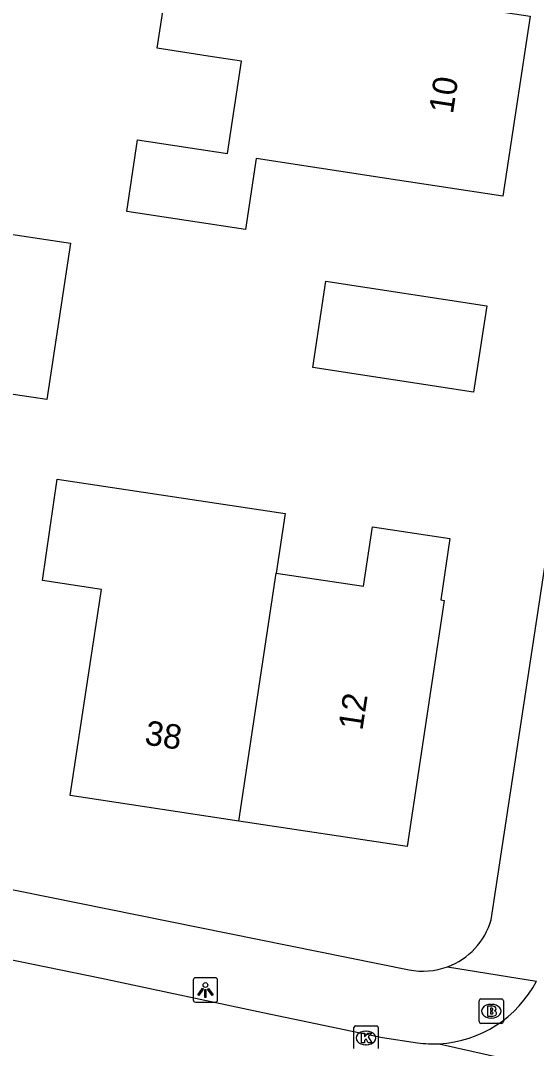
# Model space of a CAD drawing. Extents: x 161486 to 162249, y 379484 to 380829.
# Drawn here: x 161874.38 to 161895.53, y 380416.93 to 380459.01 of the extents above; entities that cross this region are included whole.
import ezdxf

# ---------------------------------------------------------------- set-up
doc = ezdxf.new("R2010")
doc.units = 0
for name, color, linetype in [('IMGEO_Brandkraan', 7, 'Continuous'), ('IMGEO_Kolk', 7, 'Continuous'), ('IMGEO_Lichtpunt', 7, 'Continuous'), ('IMGEO_Pand', 7, 'Continuous'), ('IMGEO_Pand_nummerreeks', 7, 'Continuous'), ('IMGEO_Rijbaan_lokaal_open', 7, 'Continuous'), ('IMGEO_Voetpad_open', 7, 'Continuous')]:
    doc.layers.add(name, color=color, linetype=linetype)

msp = doc.modelspace()

# ---------------------------------------------------------------- linework, layer by layer
at = {"layer": 'IMGEO_Brandkraan'}
for p, q in [((161893.172, 380418.029), (161893.172, 380418.881)), ((161893.247, 380418.955), (161894.099, 380418.955)), ((161893.66, 380418.735), (161893.685, 380418.735)), ((161894.173, 380418.881), (161894.173, 380418.029)), ((161893.683, 380418.175), (161893.658, 380418.175)), ((161894.099, 380417.955), (161893.247, 380417.955))]:
    msp.add_line(p, q, dxfattribs=at)
for points in [[(161893.172, 380418.029), (161893.172, 380418.881)], [(161893.247, 380418.955), (161894.099, 380418.955)], [(161893.52, 380418.655), (161893.52, 380418.255), (161893.733, 380418.255)], [(161893.751, 380418.655), (161893.52, 380418.655)], [(161894.173, 380418.881), (161894.173, 380418.029)], [(161893.699, 380418.574), (161893.645, 380418.574), (161893.645, 380418.498)], [(161893.645, 380418.498), (161893.698, 380418.498)], [(161893.707, 380418.422), (161893.645, 380418.422), (161893.645, 380418.341)], [(161893.645, 380418.341), (161893.707, 380418.341)], [(161894.099, 380417.955), (161893.247, 380417.955)]]:
    msp.add_lwpolyline(points, dxfattribs=at)
for centre, radius, start, end in [((161893.249, 380418.879), 0.0765, 91.552, 178.448), ((161893.249, 380418.879), 0.0765, 91.552, 178.448), ((161893.755, 380418.51), 0.145, 59.4692, 91.5367), ((161893.78, 380418.557), 0.0922, 285.5137, 58.1501), ((161894.097, 380418.879), 0.0765, 1.552, 88.448), ((161894.097, 380418.879), 0.0765, 1.552, 88.448), ((161893.7, 380418.536), 0.0379, 267.8285, 90.9355), ((161893.708, 380418.381), 0.0404, 269.8759, 90.5077), ((161893.739, 380418.506), 0.251, 268.6676, 293.5347), ((161893.785, 380418.365), 0.105, 301.3115, 78.989), ((161893.249, 380418.031), 0.0765, 181.552, 268.448), ((161893.249, 380418.031), 0.0765, 181.552, 268.448), ((161894.097, 380418.031), 0.0765, 271.552, 358.448), ((161894.097, 380418.031), 0.0765, 271.552, 358.448)]:
    msp.add_arc(centre, radius, start, end, dxfattribs=at)
for centre, major_axis, ratio, start_param, end_param in [((161893.659, 380418.455), (-0.387, 0.002), 0.722429, 4.712389, 7.853982), ((161893.684, 380418.455), (-0.39, 0.002), 0.717154, 1.570796, 4.712389)]:
    msp.add_ellipse(centre, major_axis=major_axis, ratio=ratio, start_param=start_param, end_param=end_param, dxfattribs=at)
at = {"layer": 'IMGEO_Kolk'}
for p, q in [((161888.041, 380416.93), (161888.041, 380417.782)), ((161888.116, 380417.856), (161888.968, 380417.856)), ((161889.042, 380417.782), (161889.042, 380416.93)), ((161888.529, 380417.636), (161888.554, 380417.636)), ((161888.552, 380417.076), (161888.527, 380417.076))]:
    msp.add_line(p, q, dxfattribs=at)
for points in [[(161888.041, 380416.93), (161888.041, 380417.782)], [(161888.116, 380417.856), (161888.968, 380417.856)], [(161889.042, 380417.782), (161889.042, 380416.93)], [(161888.362, 380417.556), (161888.485, 380417.556), (161888.485, 380417.405), (161888.615, 380417.556), (161888.779, 380417.556), (161888.633, 380417.405), (161888.786, 380417.156), (161888.634, 380417.156), (161888.549, 380417.32), (161888.485, 380417.253), (161888.485, 380417.156), (161888.362, 380417.156), (161888.362, 380417.556)]]:
    msp.add_lwpolyline(points, dxfattribs=at)
for centre, start, end in [((161888.118, 380417.78), 91.552, 178.448), ((161888.118, 380417.78), 91.552, 178.448), ((161888.966, 380417.78), 1.552, 88.448), ((161888.966, 380417.78), 1.552, 88.448)]:
    msp.add_arc(centre, 0.0765, start, end, dxfattribs=at)
for centre, major_axis, ratio, start_param, end_param in [((161888.528, 380417.356), (-0.387, 0.002), 0.722429, 4.712389, 7.853982), ((161888.553, 380417.356), (-0.39, 0.002), 0.717154, 1.570796, 4.712389)]:
    msp.add_ellipse(centre, major_axis=major_axis, ratio=ratio, start_param=start_param, end_param=end_param, dxfattribs=at)
at = {"layer": 'IMGEO_Lichtpunt'}
for p, q in [((161881.461, 380419.727), (161881.461, 380418.92)), ((161881.461, 380419.727), (161881.461, 380418.92)), ((161882.363, 380419.822), (161881.555, 380419.822)), ((161882.363, 380419.822), (161881.555, 380419.822)), ((161882.457, 380418.92), (161882.457, 380419.727)), ((161882.457, 380418.92), (161882.457, 380419.727)), ((161881.555, 380418.826), (161882.363, 380418.826)), ((161881.555, 380418.826), (161882.363, 380418.826))]:
    msp.add_line(p, q, dxfattribs=at)
for points in [[(161881.835, 380419.391), (161881.874, 380419.363), (161881.686, 380419.101), (161881.648, 380419.128), (161881.835, 380419.391)], [(161881.937, 380419.343), (161881.984, 380419.343), (161881.984, 380419.021), (161881.937, 380419.021), (161881.937, 380419.343)], [(161882.047, 380419.363), (161882.085, 380419.39), (161882.272, 380419.128), (161882.233, 380419.1), (161882.047, 380419.363)]]:
    msp.add_lwpolyline(points, dxfattribs=at)
msp.add_circle((161881.96, 380419.525), 0.0994, dxfattribs=at)
for centre, start, end in [((161881.555, 380419.727), 90, 180), ((161881.555, 380419.727), 90, 180), ((161882.363, 380419.727), 0, 90), ((161882.363, 380419.727), 0, 90), ((161881.555, 380418.92), 180, 270), ((161881.555, 380418.92), 180, 270), ((161882.363, 380418.92), 270, 0), ((161882.363, 380418.92), 270, 360)]:
    msp.add_arc(centre, 0.0946, start, end, dxfattribs=at)
at = {"layer": 'IMGEO_Pand'}
for points in [[(161879.181, 380454.13), (161882.864, 380453.571), (161883.438, 380457.35), (161882.251, 380457.531), (161879.988, 380457.875), (161880.528, 380461.428), (161882.791, 380461.084), (161890.319, 380459.94), (161895.262, 380459.188), (161894.143, 380451.825), (161889.2, 380452.576), (161884.046, 380453.36), (161883.605, 380450.458), (161878.735, 380451.198), (161879.181, 380454.13)], [(161873.15, 380450.388), (161876.428, 380449.9), (161875.458, 380443.493), (161872.05, 380444.001)], [(161893.488, 380447.338), (161892.95, 380443.799), (161886.36, 380444.801), (161886.898, 380448.34), (161893.488, 380447.338)], [(161883.326, 380426.241), (161876.424, 380427.286), (161877.173, 380432.23), (161877.701, 380435.72), (161875.279, 380436.087), (161875.888, 380440.242), (161885.232, 380438.827), (161884.863, 380436.392)], [(161884.863, 380436.392), (161888.436, 380435.851), (161888.805, 380438.289), (161891.983, 380437.808), (161891.602, 380435.289), (161891.75, 380435.267), (161890.225, 380425.196), (161883.326, 380426.241)], [(161883.326, 380426.241), (161884.863, 380436.392)]]:
    msp.add_lwpolyline(points, dxfattribs=at)
at = {"layer": 'IMGEO_Rijbaan_lokaal_open'}
for points in [[(161872.022, 380420.961), (161877.699, 380419.808), (161884.32, 380418.397), (161889.222, 380417.373), (161890.653, 380417.163)], [(161891.545, 380417.125), (161918.01, 380411.187)]]:
    msp.add_lwpolyline(points, dxfattribs=at)
for centre, radius, start, end in [((161891.297, 380421.881), 4.763, 272.9803, 332.6079), ((161891.3, 380421.869), 4.75, 262.1679, 272.9534)]:
    msp.add_arc(centre, radius, start, end, dxfattribs=at)
at = {"layer": 'IMGEO_Voetpad_open'}
for points in [[(161893.668, 380422.201), (161896.865, 380443.194)], [(161829.302, 380432.17), (161859.489, 380426.367), (161890.306, 380420.151)], [(161891.878, 380420.273), (161895.526, 380419.69)]]:
    msp.add_lwpolyline(points, dxfattribs=at)
for centre, radius, start, end in [((161890.879, 380422.995), 2.9, 290.1472, 344.1041), ((161890.876, 380422.992), 2.898, 258.6523, 290.2231)]:
    msp.add_arc(centre, radius, start, end, dxfattribs=at)

# ---------------------------------------------------------------- texts
at = {"layer": 'IMGEO_Pand_nummerreeks'}
for s, rotation, p in [('10', 81.36, (161892.101, 380455.161)), ('12', 81.3894, (161888.391, 380429.919)), ('38', 351.3905, (161879.438, 380429.379))]:
    msp.add_text(s, height=1, rotation=rotation, dxfattribs=at).set_placement(p)

doc.saveas('drawing.dxf')
